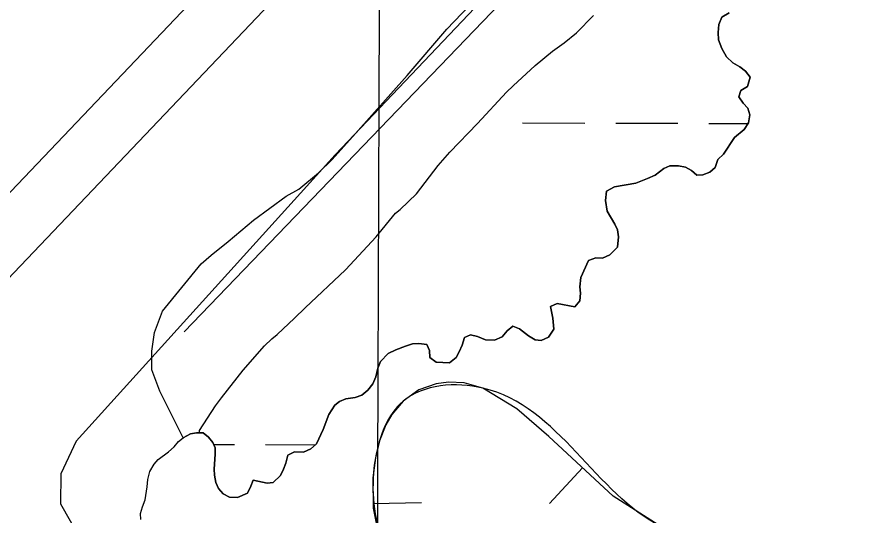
# Model space of a CAD drawing. Extents: x 3161665 to 3199565, y 885729 to 911164.
# Drawn here: x 3170965.1 to 3171404.6, y 907022.2 to 907279.3 of the extents above; entities that cross this region are included whole.
import ezdxf

# ---------------------------------------------------------------- set-up
doc = ezdxf.new("R2010")
doc.units = 0
for name, color, linetype in [('V-BORW-LINE', 7, 'Continuous'), ('V-GRID-MAJR', 7, 'Continuous'), ('V-LEVE-TOET', 7, 'Continuous'), ('V-SITE-VEGE', 7, 'Continuous'), ('V-SURV-LINE', 7, 'Continuous'), ('V-TOPO-SHOR', 7, 'Continuous'), ('V-WETL-SWMP', 7, 'Continuous')]:
    doc.layers.add(name, color=color, linetype=linetype)

msp = doc.modelspace()

# ---------------------------------------------------------------- linework, layer by layer
at = {"layer": 'V-BORW-LINE'}
for p, q in [((3171256.505, 907046.9579999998), (3171239.511, 907028.6219999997)), ((3171148.588, 907028.6449999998), (3171173.585, 907029.0309999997))]:
    msp.add_line(p, q, dxfattribs=at)
msp.add_lwpolyline([(3171297.413, 907016.4219999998), (3171272.305, 907032.3149999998), (3171239.106, 907063.0819999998), (3171222.66, 907077.2749999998), (3171205.176, 907088.0219999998), (3171195.4760000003, 907090.8079999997), (3171187.357, 907091.1599999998), (3171181.132, 907090.3229999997), (3171172.083, 907087.1099999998), (3171164.017, 907081.3149999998), (3171158.251, 907074.5069999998), (3171155.096, 907069.1739999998), (3171151.822, 907060.8259999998), (3171149.769, 907052.0849999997), (3171148.3850000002, 907041.8099999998), (3171148.627, 907026.1129999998), (3171150.116, 907018.3729999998)], dxfattribs=at)
msp.add_spline([(3171327.898, 907006.8819999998), (3171623.137, 906905.8269999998), (3171717.6210000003, 906853.2859999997), (3171945.999, 906639.2999999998), (3172410.752, 906162.4609999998), (3172528.063, 906025.0929999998), (3172553.448, 905979.4099999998), (3172549.449, 905941.4439999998), (3172540.219, 905931.0439999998), (3172491.078, 905897.5729999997), (3172432.767, 905918.5499999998), (3172297.767, 906067.7699999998), (3171751.599, 906617.9139999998), (3171664.909, 906703.1039999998), (3171534.299, 906809.9129999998), (3171389.056, 906871.1649999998), (3171294.488, 906899.3689999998), (3171199.13, 906949.4799999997), (3171152.717, 907010.8509999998), (3171149.769, 907052.0849999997), (3171164.017, 907081.3149999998), (3171205.176, 907088.0219999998), (3171297.413, 907016.4219999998), (3171327.898, 907006.8819999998)], degree=3, dxfattribs=at)
at = {"layer": 'V-GRID-MAJR'}
msp.add_spline([(3171102.7, 891181.041), (3171121.2120000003, 897241.873), (3171139.73, 903304.649), (3171158.249, 909367.4720000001), (3171158.255, 909369.371)], degree=3, dxfattribs=at)
at = {"layer": 'V-LEVE-TOET'}
msp.add_lwpolyline([(3171903.851000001, 908048.1419999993), (3171785.426000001, 907926.0639999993), (3171641.021000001, 907762.0239999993), (3171499.449000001, 907605.1509999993), (3171325.164000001, 907414.9349999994), (3171129.032000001, 907208.2729999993), (3170995.496000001, 907060.7349999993), (3170987.619000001, 907043.8169999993), (3170987.533000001, 907028.4509999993), (3170996.823000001, 907012.0339999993), (3171012.687000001, 906993.9849999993), (3171040.292000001, 906969.4829999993), (3171066.299000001, 906945.1889999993), (3171100.665000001, 906916.4599999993), (3171129.869000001, 906892.7479999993), (3171157.110000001, 906874.6359999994), (3171180.387000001, 906861.5319999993), (3171206.065000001, 906849.8159999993), (3171234.946000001, 906839.2769999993), (3171258.846000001, 906830.7609999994), (3171298.495000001, 906818.9669999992), (3171437.514000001, 906768.4979999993), (3171484.095000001, 906747.2849999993), (3171544.946000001, 906708.0289999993)], dxfattribs=at)
at = {"layer": 'V-SITE-VEGE'}
for p, q in [((3171186.591, 907273.0659999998), (3171202.4220000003, 907289.6439999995)), ((3171328.259, 907279.2609999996), (3171326.6410000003, 907275.4759999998)), ((3171166.09, 907249.1079999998), (3171186.591, 907273.0659999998)), ((3171326.6410000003, 907275.4759999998), (3171326.418, 907271.2879999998)), ((3171326.418, 907271.2879999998), (3171326.596, 907267.4949999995)), ((3171326.596, 907267.4949999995), (3171328.169, 907263.0959999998)), ((3171328.169, 907263.0959999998), (3171330.735, 907258.6929999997)), ((3171330.735, 907258.6929999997), (3171333.916, 907255.6799999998)), ((3171333.916, 907255.6799999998), (3171337.495, 907253.6649999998)), ((3171337.495, 907253.6649999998), (3171340.477, 907251.4529999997)), ((3171340.477, 907251.4529999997), (3171342.853, 907248.2459999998)), ((3171139.538, 907219.1689999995), (3171166.09, 907249.1079999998)), ((3171342.853, 907248.2459999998), (3171341.43, 907243.4639999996)), ((3171338.028, 907241.4879999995), (3171337.0100000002, 907238.0999999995)), ((3171341.43, 907243.4639999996), (3171338.028, 907241.4879999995)), ((3171337.0100000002, 907238.0999999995), (3171339.187, 907234.8949999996)), ((3171339.187, 907234.8949999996), (3171341.569, 907232.2879999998)), ((3171341.569, 907232.2879999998), (3171342.7470000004, 907228.8879999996)), ((3171342.747, 907228.8879999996), (3171341.9250000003, 907224.7019999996)), ((3171341.9250000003, 907224.7019999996), (3171339.711, 907221.3209999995)), ((3171339.711, 907221.3209999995), (3171334.698, 907217.1589999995)), ((3171127.428, 907205.8119999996), (3171139.538, 907219.1689999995)), ((3171334.698, 907217.1589999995), (3171329.062, 907208.6089999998)), ((3171329.062, 907208.6089999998), (3171326.254, 907205.8319999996)), ((3171120.446, 907198.9059999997), (3171127.428, 907205.8119999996)), ((3171301.488, 907202.5759999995), (3171298.287, 907201.1969999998)), ((3171305.878, 907202.5509999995), (3171301.488, 907202.5759999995)), ((3171309.467, 907201.9329999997), (3171305.878, 907202.5509999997)), ((3171312.649, 907200.1179999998), (3171309.467, 907201.9329999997)), ((3171326.254, 907205.8319999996), (3171324.8310000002, 907201.6479999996)), ((3171110.217, 907190.6319999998), (3171120.446, 907198.9059999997)), ((3171293.877, 907197.8279999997), (3171289.877, 907196.0549999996)), ((3171298.287, 907201.1969999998), (3171293.877, 907197.8279999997)), ((3171315.43, 907197.7099999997), (3171312.649, 907200.1179999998)), ((3171318.427, 907197.8919999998), (3171315.43, 907197.7099999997)), ((3171322.025, 907199.2679999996), (3171318.427, 907197.8919999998)), ((3171324.8310000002, 907201.6479999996), (3171322.025, 907199.2679999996)), ((3171283.877, 907193.6939999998), (3171272.889, 907191.7579999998)), ((3171289.877, 907196.0549999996), (3171283.877, 907193.6939999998)), ((3171103.714, 907186.9639999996), (3171110.217, 907190.6319999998)), ((3171268.8850000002, 907189.5849999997), (3171268.261, 907184.7989999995)), ((3171272.889, 907191.7579999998), (3171268.8850000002, 907189.5849999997)), ((3171086.982, 907174.5589999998), (3171103.714, 907186.9639999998)), ((3171268.261, 907184.7989999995), (3171269.227, 907179.2059999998)), ((3171269.227, 907179.2059999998), (3171273.182, 907172.5989999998)), ((3171073.9590000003, 907163.5219999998), (3171086.982, 907174.5589999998)), ((3171273.182, 907172.5989999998), (3171274.562, 907169.5969999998)), ((3171274.562, 907169.5969999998), (3171274.941, 907166.0029999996)), ((3171065.124, 907156.6269999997), (3171073.9590000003, 907163.5219999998)), ((3171274.941, 907166.0029999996), (3171274.511, 907160.6159999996)), ((3171274.511, 907160.6159999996), (3171270.501, 907156.6469999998)), ((3171060.008, 907152.0269999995), (3171065.124, 907156.6269999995)), ((3171259.506, 907153.7169999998), (3171255.666, 907144.9549999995)), ((3171263.305, 907155.0909999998), (3171259.506, 907153.7169999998)), ((3171266.698, 907155.0719999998), (3171263.305, 907155.0909999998)), ((3171270.501, 907156.6469999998), (3171266.698, 907155.0719999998)), ((3171040.11, 907127.6949999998), (3171060.008, 907152.0269999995)), ((3171255.666, 907144.9549999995), (3171255.041, 907140.1689999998)), ((3171255.4220000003, 907136.9739999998), (3171255, 907132.9849999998)), ((3171255.041, 907140.1689999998), (3171255.4220000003, 907136.9739999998)), ((3171243.417, 907131.6549999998), (3171240.017, 907130.0739999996)), ((3171252.5870000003, 907130.0049999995), (3171243.417, 907131.6549999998)), ((3171255, 907132.9849999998), (3171252.5870000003, 907130.0049999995)), ((3171035.983, 907116.6869999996), (3171040.11, 907127.6949999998)), ((3171240.017, 907130.0739999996), (3171241.18, 907124.0819999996)), ((3171241.18, 907124.0819999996), (3171241.747, 907118.4909999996)), ((3171220.602, 907120.0039999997), (3171217.595, 907117.6269999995)), ((3171223.985, 907118.5889999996), (3171220.602, 907120.0039999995)), ((3171228.556, 907114.9719999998), (3171223.985, 907118.5889999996)), ((3171241.747, 907118.4909999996), (3171238.929, 907114.3149999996)), ((3171034.609, 907107.0569999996), (3171035.983, 907116.6869999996)), ((3171195.622, 907114.1569999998), (3171194.404, 907110.1719999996)), ((3171198.823, 907115.5359999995), (3171195.622, 907114.1569999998)), ((3171202.411, 907114.7189999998), (3171198.823, 907115.5359999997)), ((3171206.393, 907112.8999999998), (3171202.411, 907114.7189999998)), ((3171214.982, 907114.4479999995), (3171211.181, 907112.6749999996)), ((3171217.595, 907117.6269999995), (3171214.982, 907114.4479999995)), ((3171232.136, 907112.9569999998), (3171228.556, 907114.9719999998)), ((3171238.929, 907114.3149999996), (3171235.128, 907112.5369999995)), ((3171165.261, 907109.7339999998), (3171160.264, 907107.7659999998)), ((3171168.861, 907110.9129999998), (3171165.261, 907109.7339999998)), ((3171172.056, 907111.0959999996), (3171168.861, 907110.9129999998)), ((3171176.244, 907110.4729999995), (3171172.056, 907111.0959999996)), ((3171177.625, 907107.4729999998), (3171176.244, 907110.4729999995)), ((3171194.404, 907110.1719999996), (3171192.987, 907106.7889999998)), ((3171211.181, 907112.6749999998), (3171206.393, 907112.8999999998)), ((3171235.128, 907112.5369999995), (3171232.136, 907112.9569999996)), ((3171034.609, 907097.4229999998), (3171034.609, 907107.0569999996)), ((3171156.262, 907105.7949999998), (3171152.446, 907101.8239999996)), ((3171160.264, 907107.7659999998), (3171156.262, 907105.7949999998)), ((3171177.805, 907103.8779999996), (3171177.625, 907107.4729999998)), ((3171192.987, 907106.7889999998), (3171191.375, 907103.8029999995)), ((3171152.446, 907101.8239999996), (3171151.029, 907098.2399999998)), ((3171180.983, 907101.4659999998), (3171177.805, 907103.8779999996)), ((3171187.967, 907101.0299999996), (3171180.983, 907101.4659999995)), ((3171191.375, 907103.8029999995), (3171187.967, 907101.0299999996)), ((3171038.735, 907086.4169999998), (3171034.609, 907097.4229999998)), ((3171151.029, 907098.2399999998), (3171150.007, 907093.8559999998)), ((3171150.007, 907093.8559999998), (3171148.3910000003, 907090.2719999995)), ((3171148.3910000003, 907090.2719999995), (3171145.778, 907086.8939999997)), ((3171050.646, 907062.4779999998), (3171038.735, 907086.4169999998)), ((3171142.77, 907084.3159999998), (3171139.372, 907083.1379999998)), ((3171145.778, 907086.8939999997), (3171142.77, 907084.3159999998)), ((3171128.772, 907079.2059999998), (3171125.749, 907074.4319999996)), ((3171131.176, 907081.1889999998), (3171128.772, 907079.2059999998)), ((3171134.576, 907082.5669999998), (3171131.176, 907081.1889999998)), ((3171139.372, 907083.1379999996), (3171134.576, 907082.5669999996)), ((3171125.749, 907074.4319999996), (3171122.914, 907066.6639999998)), ((3171122.914, 907066.6639999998), (3171119.48, 907059.2999999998)), ((3171054.448, 907064.4519999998), (3171050.646, 907062.4779999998)), ((3171057.647, 907065.0319999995), (3171054.448, 907064.4519999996)), ((3171059.111, 907065.0259999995), (3171057.647, 907065.0319999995)), ((3171061.038, 907065.0139999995), (3171059.111, 907065.0259999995)), ((3171063.819, 907062.8039999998), (3171061.038, 907065.0139999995)), ((3171065.998, 907059.9959999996), (3171063.819, 907062.8039999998)), ((3171067.184, 907057.1959999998), (3171065.998, 907059.9959999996)), ((3171067.164, 907054.0039999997), (3171067.184, 907057.1959999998)), ((3171119.48, 907059.2999999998), (3171116.471, 907056.7229999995)), ((3171066.721, 907046.2229999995), (3171067.164, 907054.0039999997)), ((3171104.679, 907053.3949999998), (3171103.659, 907049.4099999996)), ((3171108.083, 907055.1729999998), (3171104.679, 907053.3949999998)), ((3171112.67, 907054.9479999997), (3171108.083, 907055.1729999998)), ((3171116.471, 907056.7229999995), (3171112.67, 907054.9479999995)), ((3171103.659, 907049.4099999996), (3171102.444, 907046.2229999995)), ((3171066.903, 907043.2289999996), (3171066.721, 907046.2229999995)), ((3171102.444, 907046.2229999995), (3171100.8310000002, 907043.0389999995)), ((3171067.483, 907039.4319999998), (3171066.903, 907043.2289999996)), ((3171068.861, 907036.2309999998), (3171067.483, 907039.4319999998)), ((3171086.847, 907040.5239999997), (3171085.632, 907037.5359999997)), ((3171094.023, 907039.0859999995), (3171086.847, 907040.5239999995)), ((3171097.017, 907039.4689999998), (3171094.023, 907039.0859999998)), ((3171100.8310000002, 907043.0389999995), (3171097.017, 907039.4689999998)), ((3171071.241, 907033.6259999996), (3171068.861, 907036.2309999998)), ((3171085.632, 907037.5359999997), (3171083.816, 907033.9539999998)), ((3171074.624, 907031.8089999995), (3171071.241, 907033.6259999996)), ((3171078.614, 907031.5879999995), (3171074.624, 907031.8089999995)), ((3171083.816, 907033.9539999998), (3171078.614, 907031.5879999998))]:
    msp.add_line(p, q, dxfattribs=at)
at = {"layer": 'V-SURV-LINE'}
for points in [[(3170843.5960681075, 907065.1980805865), (3172276.1695593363, 908570.8314724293)], [(3172297.9149218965, 908550.1641194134), (3170865.341430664, 907044.5307275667)]]:
    msp.add_lwpolyline(points, dxfattribs=at)
at = {"layer": 'V-TOPO-SHOR'}
for points in [[(3171051.180336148, 907117.0286146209), (3172347.8795664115, 908464.7825277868), (3173245.4766278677, 909344.2564614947)], [(3171339.711000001, 907221.3209999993), (3171341.925000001, 907224.7019999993), (3171342.747000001, 907228.8879999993), (3171341.569000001, 907232.2879999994), (3171339.187000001, 907234.8949999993), (3171337.010000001, 907238.0999999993), (3171338.028000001, 907241.4879999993), (3171341.430000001, 907243.4639999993), (3171342.853000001, 907248.2459999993), (3171340.477000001, 907251.4529999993), (3171337.495000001, 907253.6649999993), (3171333.916000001, 907255.6799999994), (3171330.737000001, 907258.6929999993), (3171328.169000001, 907263.0959999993), (3171326.596000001, 907267.4949999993), (3171326.418000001, 907271.2879999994), (3171326.641000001, 907275.4779999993), (3171328.259000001, 907279.2609999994), (3171332.062000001, 907281.4359999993)], [(3171059.111000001, 907065.0259999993), (3171061.038000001, 907065.0139999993), (3171063.819000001, 907062.8039999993), (3171065.998000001, 907059.9959999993), (3171067.182000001, 907057.1959999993), (3171067.164000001, 907054.0039999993), (3171066.721000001, 907046.2229999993), (3171066.903000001, 907043.2289999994), (3171067.481000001, 907039.4319999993), (3171068.861000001, 907036.2309999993), (3171071.241000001, 907033.6259999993), (3171074.6240000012, 907031.8089999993), (3171078.614000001, 907031.5879999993), (3171083.816000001, 907033.9539999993), (3171085.632000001, 907037.5359999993), (3171086.847000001, 907040.5239999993), (3171094.021000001, 907039.0859999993), (3171097.017000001, 907039.4689999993), (3171100.831000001, 907043.0389999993), (3171102.444000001, 907046.2229999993), (3171103.659000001, 907049.4099999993), (3171104.679000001, 907053.3949999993), (3171108.083000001, 907055.1729999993), (3171112.670000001, 907054.9479999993), (3171116.471000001, 907056.7229999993), (3171119.480000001, 907059.2999999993), (3171122.914000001, 907066.6639999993), (3171125.751000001, 907074.4319999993), (3171128.772000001, 907079.2059999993), (3171131.1780000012, 907081.1889999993), (3171134.578000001, 907082.5669999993), (3171139.372000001, 907083.1379999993), (3171142.770000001, 907084.3159999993), (3171145.778000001, 907086.8939999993), (3171148.391000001, 907090.2719999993), (3171150.007000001, 907093.8559999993), (3171151.029000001, 907098.2399999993), (3171152.446000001, 907101.8239999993), (3171156.262000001, 907105.7949999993), (3171160.264000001, 907107.7679999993), (3171165.263000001, 907109.7359999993), (3171168.861000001, 907110.9129999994), (3171172.056000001, 907111.0959999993), (3171176.244000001, 907110.4729999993), (3171177.625000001, 907107.4729999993), (3171177.805000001, 907103.8779999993), (3171180.983000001, 907101.4659999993), (3171187.967000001, 907101.0279999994), (3171191.375000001, 907103.8029999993), (3171192.987000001, 907106.7889999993), (3171194.404000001, 907110.1719999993), (3171195.622000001, 907114.1569999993), (3171198.823000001, 907115.5359999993), (3171202.4110000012, 907114.7189999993), (3171206.393000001, 907112.8999999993), (3171211.181000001, 907112.6749999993), (3171214.9820000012, 907114.4479999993), (3171217.595000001, 907117.6269999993), (3171220.602000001, 907120.0039999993), (3171223.985000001, 907118.5889999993), (3171228.556000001, 907114.9719999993), (3171232.136000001, 907112.9549999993), (3171235.128000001, 907112.5389999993), (3171238.929000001, 907114.3149999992), (3171241.747000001, 907118.4909999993), (3171241.180000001, 907124.0819999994), (3171240.017000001, 907130.0739999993), (3171243.417000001, 907131.6529999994), (3171252.587000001, 907130.0049999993), (3171255.000000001, 907132.9849999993), (3171255.422000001, 907136.9739999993), (3171255.041000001, 907140.1689999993), (3171255.666000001, 907144.9549999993), (3171259.506000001, 907153.7169999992), (3171263.305000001, 907155.0909999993), (3171266.698000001, 907155.0719999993), (3171270.4990000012, 907156.6469999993), (3171274.511000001, 907160.6159999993), (3171274.941000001, 907166.0029999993), (3171274.562000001, 907169.5969999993), (3171273.182000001, 907172.5989999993), (3171269.227000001, 907179.2059999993), (3171268.261000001, 907184.7989999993), (3171268.885000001, 907189.5849999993), (3171272.889000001, 907191.7579999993), (3171283.877000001, 907193.6939999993), (3171289.877000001, 907196.0549999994), (3171293.877000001, 907197.8279999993), (3171298.287000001, 907201.1969999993), (3171301.488000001, 907202.5759999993), (3171305.878000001, 907202.5509999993), (3171309.467000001, 907201.9329999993), (3171312.649000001, 907200.1179999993), (3171315.430000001, 907197.7099999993), (3171318.427000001, 907197.8919999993), (3171322.025000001, 907199.2679999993), (3171324.833000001, 907201.6479999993), (3171326.254000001, 907205.8319999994), (3171329.062000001, 907208.6089999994), (3171334.698000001, 907217.1589999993), (3171339.711000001, 907221.3209999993)], [(3171028.858000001, 907020.2889999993), (3171028.676000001, 907023.4839999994), (3171029.693000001, 907026.8719999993), (3171031.111000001, 907030.4559999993), (3171032.145000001, 907037.2349999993), (3171032.567000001, 907041.0249999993), (3171033.587000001, 907045.0109999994), (3171035.8030000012, 907048.7889999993), (3171037.812000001, 907051.1729999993), (3171043.220000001, 907055.1339999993), (3171046.030000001, 907057.7149999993), (3171048.240000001, 907060.4959999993), (3171050.646000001, 907062.4779999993), (3171054.450000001, 907064.4519999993), (3171057.647000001, 907065.0319999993), (3171059.111000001, 907065.0259999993)]]:
    msp.add_lwpolyline(points, dxfattribs=at)
at = {"layer": 'V-WETL-SWMP'}
for p, q in [((3171225.6140026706, 907224.7352648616), (3171257.613880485, 907224.6468345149)), ((3171273.6138193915, 907224.6026193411), (3171305.6136972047, 907224.5141889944)), ((3171321.6136361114, 907224.469973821), (3171341.7359924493, 907224.4143665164)), ((3171066.4196411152, 907059.0005574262), (3171077.155354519, 907058.9708897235)), ((3171093.1552934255, 907058.9266745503), (3171118.9609963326, 907058.8553615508))]:
    msp.add_line(p, q, dxfattribs=at)
for points in [[(3171332.062000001, 907281.4359999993), (3171328.259000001, 907279.2609999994), (3171326.641000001, 907275.4789999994), (3171326.418000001, 907271.2889999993), (3171326.596000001, 907267.4959999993), (3171328.169000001, 907263.0969999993), (3171330.738000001, 907258.6919999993), (3171333.915000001, 907255.6809999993), (3171337.496000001, 907253.6649999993), (3171340.477000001, 907251.4529999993), (3171342.854000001, 907248.2469999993), (3171341.430000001, 907243.4649999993), (3171338.027000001, 907241.4879999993), (3171337.010000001, 907238.1009999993), (3171339.187000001, 907234.8959999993), (3171341.568000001, 907232.2879999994), (3171342.746000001, 907228.8889999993), (3171341.925000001, 907224.7029999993), (3171339.711000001, 907221.3219999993)], [(3171059.110000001, 907065.0249999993), (3171059.116000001, 907066.1259999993), (3171067.369000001, 907078.8529999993), (3171070.386000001, 907083.0269999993), (3171081.641000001, 907097.3339999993), (3171092.688000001, 907109.8449999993), (3171096.300000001, 907113.4169999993), (3171099.106000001, 907115.5969999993), (3171108.134000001, 907124.1279999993), (3171113.552000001, 907129.4859999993), (3171134.416000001, 907148.9279999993), (3171150.077000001, 907166.0039999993), (3171160.123000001, 907178.1219999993), (3171162.529000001, 907180.1039999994), (3171170.957000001, 907188.2389999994), (3171182.014000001, 907202.7459999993), (3171188.040000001, 907209.6979999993), (3171202.291000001, 907224.3869999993), (3171217.348000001, 907240.4679999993), (3171220.760000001, 907243.8419999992), (3171231.994000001, 907254.3559999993), (3171241.016000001, 907261.6899999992), (3171247.027000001, 907266.0469999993), (3171253.442000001, 907271.1999999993), (3171262.073000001, 907280.1329999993)], [(3171339.711000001, 907221.3219999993), (3171334.698000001, 907217.1589999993), (3171329.062000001, 907208.6089999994), (3171326.253000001, 907205.8309999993), (3171324.833000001, 907201.6479999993), (3171322.025000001, 907199.2679999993), (3171318.426000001, 907197.8919999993), (3171315.431000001, 907197.7089999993), (3171312.650000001, 907200.1189999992), (3171309.467000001, 907201.9329999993), (3171305.879000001, 907202.5519999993), (3171301.488000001, 907202.5759999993), (3171298.287000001, 907201.1969999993), (3171293.878000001, 907197.8289999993), (3171289.877000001, 907196.0549999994), (3171283.877000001, 907193.6929999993), (3171272.889000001, 907191.7589999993), (3171268.886000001, 907189.5859999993), (3171268.260000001, 907184.7999999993), (3171269.227000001, 907179.2059999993), (3171273.182000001, 907172.5989999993), (3171274.562000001, 907169.5969999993), (3171274.941000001, 907166.0029999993), (3171274.512000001, 907160.6169999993), (3171270.4990000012, 907156.6479999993), (3171266.698000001, 907155.0719999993), (3171263.305000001, 907155.0909999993), (3171259.506000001, 907153.7159999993), (3171255.665000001, 907144.9559999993), (3171255.040000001, 907140.1699999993), (3171255.421000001, 907136.9739999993), (3171255.000000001, 907132.9849999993), (3171252.588000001, 907130.0049999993), (3171243.417000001, 907131.6529999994), (3171240.016000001, 907130.0749999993), (3171241.180000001, 907124.0819999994), (3171241.747000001, 907118.4899999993), (3171238.930000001, 907114.3149999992), (3171235.129000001, 907112.5399999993), (3171232.137000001, 907112.9559999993), (3171228.556000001, 907114.9719999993), (3171223.986000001, 907118.5889999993), (3171220.601000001, 907120.0049999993), (3171217.595000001, 907117.6269999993), (3171214.983000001, 907114.4489999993), (3171211.181000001, 907112.6739999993), (3171206.392000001, 907112.8999999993), (3171202.4110000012, 907114.7179999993), (3171198.823000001, 907115.5359999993), (3171195.623000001, 907114.1569999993), (3171194.403000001, 907110.1729999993), (3171192.987000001, 907106.7879999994), (3171191.3740000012, 907103.8029999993), (3171187.966000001, 907101.0279999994), (3171180.983000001, 907101.4659999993), (3171177.804000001, 907103.8789999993), (3171177.6240000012, 907107.4719999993), (3171176.244000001, 907110.4729999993), (3171172.056000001, 907111.0949999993), (3171168.862000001, 907110.9139999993), (3171165.263000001, 907109.7359999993), (3171160.263000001, 907107.7679999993), (3171156.261000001, 907105.7949999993), (3171152.447000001, 907101.8249999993), (3171151.030000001, 907098.2399999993), (3171150.008000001, 907093.8559999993), (3171148.391000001, 907090.2719999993), (3171145.778000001, 907086.8939999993), (3171142.770000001, 907084.3159999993), (3171139.371000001, 907083.1379999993), (3171134.578000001, 907082.5659999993), (3171131.177000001, 907081.1879999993), (3171128.771000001, 907079.2059999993), (3171125.751000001, 907074.4329999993), (3171122.914000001, 907066.6649999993), (3171119.480000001, 907059.2999999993), (3171116.472000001, 907056.7229999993), (3171112.671000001, 907054.9479999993), (3171108.082000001, 907055.1729999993), (3171104.679000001, 907053.3959999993), (3171103.659000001, 907049.4099999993), (3171102.444000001, 907046.2239999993), (3171100.830000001, 907043.0389999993), (3171097.018000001, 907039.4679999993), (3171094.022000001, 907039.0859999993), (3171086.846000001, 907040.5229999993), (3171085.632000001, 907037.5359999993), (3171083.816000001, 907033.9539999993), (3171078.614000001, 907031.5879999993), (3171074.6240000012, 907031.8099999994), (3171071.241000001, 907033.6249999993), (3171068.861000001, 907036.2319999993), (3171067.481000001, 907039.4329999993), (3171066.904000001, 907043.2279999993), (3171066.721000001, 907046.2229999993), (3171067.163000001, 907054.0039999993), (3171067.181000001, 907057.1969999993), (3171065.9990000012, 907059.9969999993), (3171063.820000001, 907062.8029999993), (3171061.038000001, 907065.0139999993), (3171059.110000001, 907065.0249999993)]]:
    msp.add_lwpolyline(points, dxfattribs=at)

doc.saveas('drawing.dxf')
